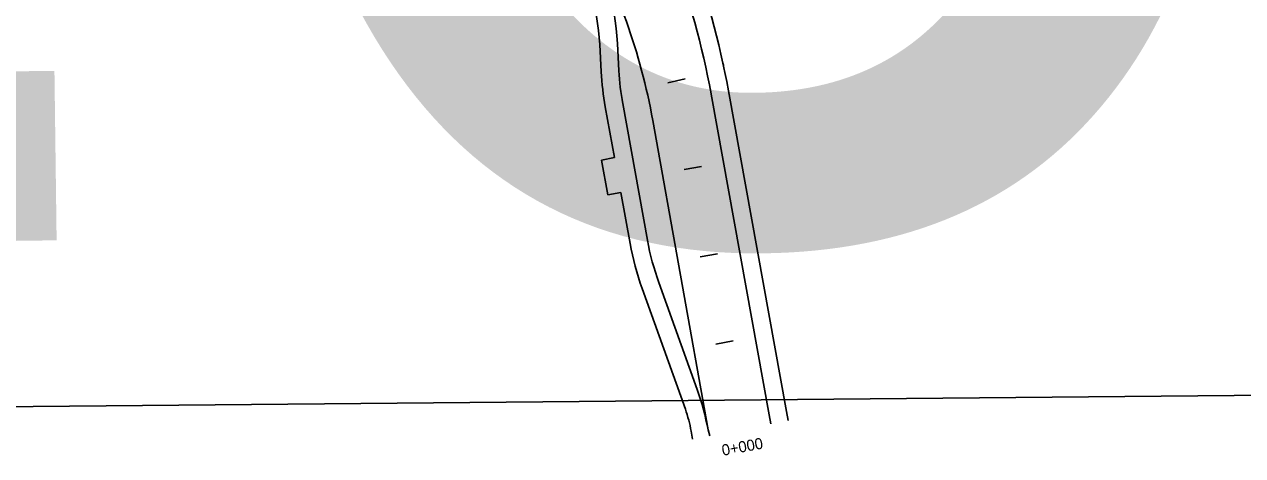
# Model space of a CAD drawing. Extents: x 6503541 to 6503743, y 5888004 to 5888145.
# Drawn here: x 6503694.298 to 6503697.598, y 5888099.942 to 5888101.108 of the extents above; entities that cross this region are included whole.
import ezdxf

# ---------------------------------------------------------------- set-up
doc = ezdxf.new("R2010")
doc.units = 0
doc.layers.add('12', color=7, linetype='Continuous')
doc.layers.add('tabela', color=7, linetype='Continuous')

msp = doc.modelspace()

# ---------------------------------------------------------------- linework, layer by layer
at = {"layer": '12'}
for p, q in [((6503695.8564, 5888101.0539), (6503695.8605, 5888100.9802)), ((6503695.9043, 5888101.0566), (6503695.9084, 5888100.9828)), ((6503696.158, 5888100.9201), (6503696.3153, 5888100.0524)), ((6503696.2052, 5888100.9287), (6503696.3625, 5888100.0609)), ((6503695.8716, 5888100.8854), (6503695.8965, 5888100.7479)), ((6503695.9188, 5888100.894), (6503695.9858, 5888100.5244)), ((6503696.0002, 5888100.8488), (6503696.1501, 5888100.0112)), ((6503695.8965, 5888100.7479), (6503695.8611, 5888100.7414)), ((6503695.8611, 5888100.7414), (6503695.8782, 5888100.647)), ((6503695.8782, 5888100.647), (6503695.9137, 5888100.6534)), ((6503695.9137, 5888100.6534), (6503695.9386, 5888100.5158)), ((6503696.1204, 5888100.1203), (6503696.0166, 5888100.4097)), ((6503696.0884, 5888100.0673), (6503695.9714, 5888100.3935)), ((6503696.3198, 5888100.0281), (6503696.3153, 5888100.0524)), ((6503696.367, 5888100.0369), (6503696.3624, 5888100.0612)), ((6503696.1079, 5888099.9863), (6503696.1041, 5888100.0079)), ((6503696.1548, 5888099.9949), (6503696.1501, 5888100.0112))]:
    msp.add_line(p, q, dxfattribs=at)
for points in [[(6503696.0413, 5888100.9506), (6503696.0882, 5888100.961)], [(6503696.0882, 5888100.961), (6503696.0413, 5888100.9506)], [(6503696.0853, 5888100.7156), (6503696.1325, 5888100.7242)], [(6503696.1325, 5888100.7242), (6503696.0853, 5888100.7156)], [(6503696.1281, 5888100.4795), (6503696.1753, 5888100.4881)], [(6503696.1709, 5888100.2433), (6503696.2181, 5888100.2519)], [(6503696.2181, 5888100.2519), (6503696.1709, 5888100.2433)]]:
    msp.add_lwpolyline(points, dxfattribs=at)
for centre, radius, start, end in [((6503705.6638, 5888092.5892), 14.4588, 136.18813, 147.21797), ((6503705.6638, 5888092.5892), 14.4348, 136.18813, 147.21797), ((6503705.6638, 5888092.5892), 14.3652, 136.18813, 147.21797), ((6503705.6638, 5888092.5892), 14.3412, 136.18813, 147.21797), ((6503705.6638, 5888092.5892), 14.4828, 139.55531, 147.21797), ((6503705.6638, 5888092.5892), 14.3172, 139.54926, 147.21797), ((6503694.3471, 5888100.5492), 1.68, 10.2711, 29.1639), ((6503695.1854, 5888101.0171), 0.72, 3.146, 29.1639), ((6503695.1854, 5888101.0171), 0.672, 3.146, 29.1639), ((6503694.0326, 5888100.535), 2.16, 10.2711, 20.8013), ((6503694.0326, 5888100.535), 2.208, 10.2711, 20.8012), ((6503695.7214, 5888100.9009), 0.48, 10.3423, 12.2262), ((6503696.6273, 5888101.0223), 0.768, 183.146, 190.2711), ((6503696.6273, 5888101.0223), 0.72, 183.146, 190.2711), ((6503696.6943, 5888100.6528), 0.768, 190.2711, 199.7334), ((6503696.6943, 5888100.6528), 0.72, 190.2711, 199.7334), ((6503695.4427, 5888099.8772), 0.72, 10.7269, 19.7334), ((6503695.7495, 5888099.9457), 0.36, 9.9445, 19.7334)]:
    msp.add_arc(centre, radius, start, end, dxfattribs=at)
at = {"layer": 'tabela'}
msp.add_line((6503698.9072, 5888100.1171), (6503691.6717, 5888100.0495), dxfattribs=at)
msp.add_line((6503698.9072, 5888100.1171), (6503691.6717, 5888100.0495), dxfattribs=at)

# ---------------------------------------------------------------- texts
at = {"layer": '12'}
for s, height, rotation, p in [('16', 4.22297, 0.7393, (6503691.5209, 5888100.4873)), ('0+000', 0.03, 10.2711, (6503696.1899, 5888099.9411))]:
    msp.add_text(s, height=height, rotation=rotation, dxfattribs=at).set_placement(p)

doc.saveas('drawing.dxf')
